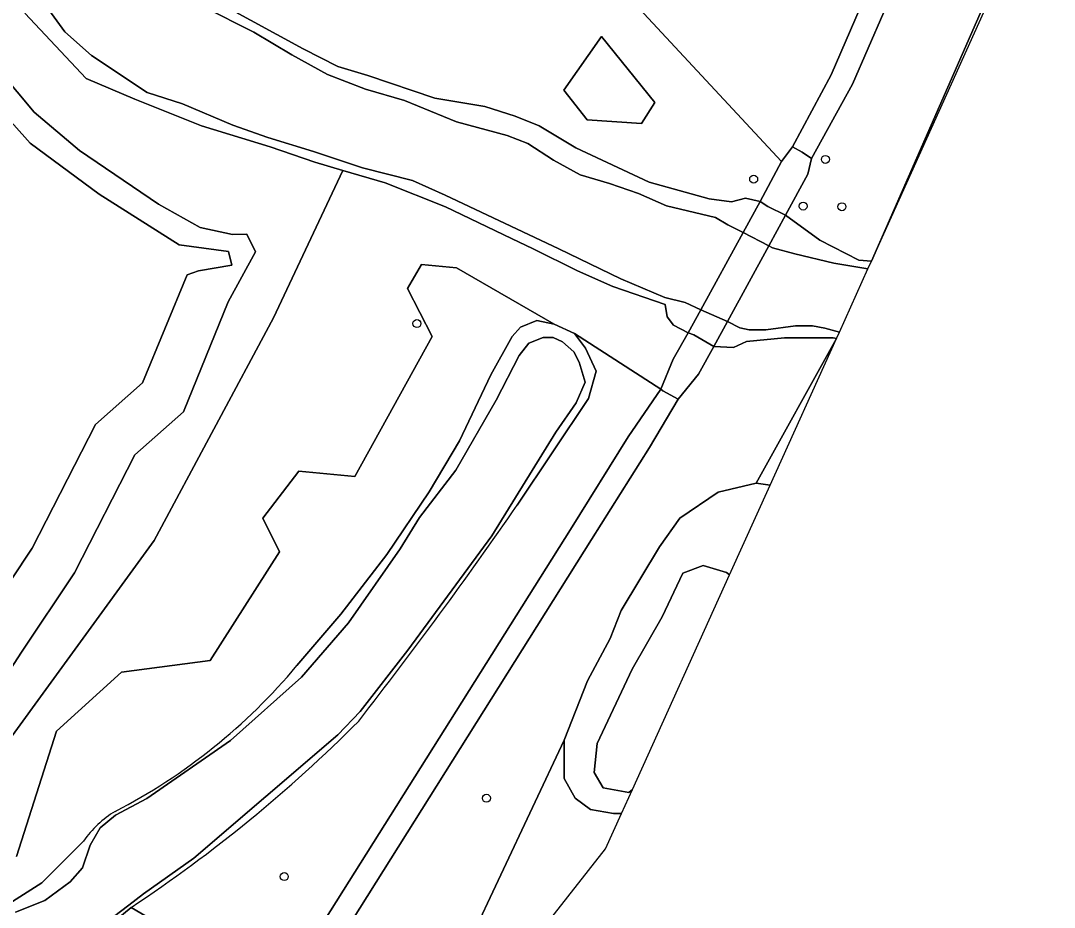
# Model space of a CAD drawing. Extents: x 159817 to 160765, y 380688 to 381638.
# Drawn here: x 160577.6 to 160704.4, y 381001.5 to 381110.3 of the extents above; entities that cross this region are included whole.
import ezdxf

# ---------------------------------------------------------------- set-up
doc = ezdxf.new("R2010")
doc.units = 0
for name, color, linetype in [('IMGEO_Boom', 7, 'Continuous'), ('IMGEO_Dek', 7, 'Continuous'), ('IMGEO_Grasland_overig', 7, 'Continuous'), ('IMGEO_Groenvoorziening', 7, 'Continuous'), ('IMGEO_Hek', 7, 'Continuous'), ('IMGEO_Loofbos', 7, 'Continuous'), ('IMGEO_Meer_plas_ven_vijver', 7, 'Continuous'), ('IMGEO_Oever', 7, 'Continuous'), ('IMGEO_Voetpad_gesloten', 7, 'Continuous'), ('IMGEO_Voetpad_open', 7, 'Continuous'), ('IMGEO_Walbescherming', 7, 'Continuous'), ('IMGEO_Waterloop', 7, 'Continuous')]:
    doc.layers.add(name, color=color, linetype=linetype)

msp = doc.modelspace()

# ---------------------------------------------------------------- linework, layer by layer
at = {"layer": 'IMGEO_Boom'}
for centre in [(160676.3, 381093.26), (160667.5, 381090.84), (160673.57, 381087.53), (160678.32, 381087.46), (160626.2, 381073.13), (160634.73, 381014.91), (160609.93, 381005.29)]:
    msp.add_circle(centre, 0.489, dxfattribs=at)
at = {"layer": 'IMGEO_Dek'}
msp.add_lwpolyline([(160669.36, 381082.66), (160671.4, 381086.41), (160669.24, 381087.5), (160668.29, 381088.12), (160666.2, 381084.3), (160661.01, 381074.82), (160659.46, 381072), (160660.15, 381071.74), (160662.62, 381070.32), (160664.3, 381073.4)], close=True, dxfattribs=at)
at = {"layer": 'IMGEO_Grasland_overig'}
for points in [[(160602.55, 381112.08), (160612.24, 381106.83), (160616.51, 381104.66), (160620.17, 381103.54), (160628.38, 381100.79), (160634.53, 381099.74), (160638.25, 381098.55), (160641.19, 381097.37), (160645.7, 381094.7), (160654.67, 381090.46), (160662.06, 381088.42), (160664.8, 381088.06), (160666.5, 381088.49), (160668.29, 381088.12), (160670.92, 381093.01), (160653.48, 381111.72)], [(160573.57, 381018.51), (160593.99, 381046.51), (160608.63, 381073.81), (160617.13, 381091.91), (160613.67, 381092.94), (160608.22, 381094.81), (160599.79, 381097.39), (160591.61, 381100.66), (160585.63, 381103.2), (160578.12, 381111.22)], [(160573.19, 381106.28), (160579.25, 381099.06), (160584.84, 381094.36), (160594.52, 381087.77), (160599.64, 381084.9), (160603.59, 381084.07), (160605.34, 381084.09), (160606.4, 381081.94), (160603.04, 381075.78), (160597.57, 381062.32), (160591.62, 381057.02), (160584.2, 381042.54), (160577.71, 381032.82), (160574.42, 381027.84)], [(160577.09, 381007.77), (160582.02, 381023.11), (160589.98, 381030.36), (160600.84, 381031.79), (160609.37, 381045.11), (160607.29, 381049.24), (160611.74, 381055.01), (160618.58, 381054.38), (160628.08, 381071.54), (160625.05, 381077.43), (160626.78, 381080.37), (160631.06, 381079.96), (160643.04, 381073.06), (160645.51, 381071.91), (160656.13, 381065.1), (160657.63, 381068.75), (160659.46, 381072), (160657.68, 381072.92), (160656.88, 381073.96), (160656.66, 381075.47), (160650.23, 381077.68), (160645.91, 381079.58), (160640.46, 381082.31), (160637.82, 381083.57), (160629.69, 381087.46), (160622.32, 381090.37), (160617.13, 381091.91), (160608.63, 381073.81), (160593.99, 381046.51), (160573.57, 381018.51)]]:
    msp.add_lwpolyline(points, dxfattribs=at)
for points in [[(160653.74, 381097.68), (160647.1, 381098.13), (160644.23, 381101.76), (160648.84, 381108.35), (160655.36, 381100.23)], [(160655.36, 381100.23), (160648.84, 381108.35), (160644.23, 381101.76), (160647.1, 381098.13), (160653.74, 381097.68)]]:
    msp.add_lwpolyline(points, close=True, dxfattribs=at)
at = {"layer": 'IMGEO_Groenvoorziening'}
msp.add_lwpolyline([(160681.95, 381080.8), (160696.11, 381112.13), (160695.85, 381112.48)], close=True, dxfattribs=at)
for points in [[(160638.5, 381050.87), (160647.24, 381063.95), (160648.19, 381067.27), (160646.89, 381070.09), (160645.51, 381071.91), (160643.04, 381073.06), (160640.92, 381073.5), (160638.92, 381072.68), (160637.89, 381071.54), (160635.26, 381066.83), (160631.43, 381058.75), (160627.69, 381052.48), (160622.53, 381044.81), (160616.87, 381037.5), (160611.49, 381031.17)], [(160576.99, 381000.92), (160580.57, 381002.34), (160583.68, 381004.63), (160585.18, 381006.37), (160586.15, 381009.15), (160587.35, 381011.28), (160589.24, 381012.84), (160593.07, 381014.86), (160603.33, 381021.99), (160612.06, 381029.74), (160617.83, 381036.4), (160624.14, 381045.51), (160626.51, 381049.32), (160630.98, 381055.13), (160635.93, 381063.73), (160638.74, 381069.22), (160639.92, 381070.71), (160641.69, 381071.41), (160642.92, 381071.41), (160644.04, 381070.88), (160645.45, 381069.68), (160646.1, 381068.41), (160646.82, 381065.93), (160645.74, 381063.41), (160643.24, 381059.8), (160635.39, 381047.08), (160625.07, 381033.07), (160619.25, 381025.55), (160616.49, 381022.68), (160598.86, 381007.57), (160592.69, 381003.17), (160590.87, 381001.79), (160587.96, 380999.58)], [(160628.73, 380989), (160644.28, 381022.04), (160647.11, 381029.3), (160649.89, 381034.5), (160651.25, 381037.92), (160655.97, 381045.74), (160658.43, 381049.24), (160663.14, 381052.45), (160667.79, 381053.56), (160677.65, 381071.3), (160677.27, 381071.36), (160671.3, 381071.36), (160666.61, 381070.94), (160665.02, 381070.21), (160662.62, 381070.32), (160660.72, 381066.9), (160658.23, 381063.84), (160654.74, 381057.94), (160647.63, 381046.66), (160618.29, 381000)], [(160585.3, 381009.65), (160580.21, 381004.54), (160575.71, 381001.66)], [(160538.29, 380984.6), (160541.92, 380983.77), (160550.14, 380982.91), (160556.16, 380982.91), (160558.73, 380983.28), (160565.86, 380985.58), (160569.12, 380987.05), (160570.33, 380987.59), (160576.1, 380990.58), (160576.6, 380990.9), (160583.71, 380995.36), (160591.17, 381001.52)]]:
    msp.add_lwpolyline(points, dxfattribs=at)
for centre, radius, start, end in [((160188.4, 381360.71), 546.44, 322.0105, 325.4569), ((160556.01, 381077.48), 72.26, 297.3455, 320.1476), ((160492.21, 381150.76), 179.07, 303.5495, 315.104), ((160596.09, 381002.01), 13.22, 121.3893, 144.6943)]:
    msp.add_arc(centre, radius, start, end, dxfattribs=at)
at = {"layer": 'IMGEO_Hek'}
for points in [[(160666.2, 381084.3), (160668.29, 381088.12)], [(160671.4, 381086.41), (160669.36, 381082.66)], [(160661.01, 381074.82), (160666.2, 381084.3)], [(160669.36, 381082.66), (160664.3, 381073.4)], [(160659.46, 381072), (160661.01, 381074.82)], [(160664.3, 381073.4), (160662.62, 381070.32)]]:
    msp.add_lwpolyline(points, dxfattribs=at)
at = {"layer": 'IMGEO_Loofbos'}
for points in [[(160668.12, 381150.91), (160659.95, 381138.48), (160653.48, 381111.72), (160670.92, 381093.01), (160672.28, 381094.8), (160676.99, 381103.63), (160684.1, 381120.1), (160685, 381122.19), (160692.51, 381140.73), (160694.61, 381146.28), (160694.4, 381148.32), (160695.41, 381151.46), (160691.04, 381150.28), (160681.71, 381149.02)], [(160681.95, 381080.8), (160695.85, 381112.48), (160696.78, 381116.46), (160698.6, 381121.75), (160699.35, 381126.53), (160701.37, 381129.13), (160703.58, 381131.4), (160704.37, 381132.64), (160691.27, 381130.26), (160685.37, 381115.77), (160679.61, 381102.51), (160674.58, 381093.36), (160674.16, 381091.44), (160671.4, 381086.41), (160675.61, 381083.35), (160680.39, 381080.89), (160681.94, 381080.78)], [(160677.65, 381071.3), (160677.65, 381071.3), (160667.79, 381053.56), (160669.51, 381053.29)], [(160638, 380994.27), (160649.34, 381008.69), (160651.31, 381013.05), (160651.31, 381013.05), (160650.3, 381013.05), (160647.5, 381013.53), (160645.6, 381014.9), (160644.28, 381017.31), (160644.28, 381022.04), (160628.73, 380989), (160631.9, 380991.75), (160635.66, 380993.61)]]:
    msp.add_lwpolyline(points, close=True, dxfattribs=at)
for points in [[(160611.49, 381031.17), (160616.87, 381037.5), (160622.53, 381044.81), (160627.69, 381052.48), (160631.43, 381058.75), (160635.26, 381066.83), (160637.89, 381071.54), (160638.92, 381072.68), (160640.92, 381073.5), (160643.04, 381073.06), (160631.06, 381079.96), (160626.78, 381080.37), (160625.05, 381077.43), (160628.08, 381071.54), (160618.58, 381054.38), (160611.74, 381055.01), (160607.29, 381049.24), (160609.37, 381045.11), (160600.84, 381031.79), (160589.98, 381030.36), (160582.02, 381023.11), (160577.09, 381007.77)], [(160591.17, 381001.52), (160609.42, 380990.8), (160614.9, 381000), (160645.03, 381047.86), (160652.11, 381059.23), (160656.13, 381065.1), (160645.51, 381071.91), (160646.89, 381070.09), (160648.19, 381067.27), (160647.24, 381063.95), (160638.5, 381050.87)], [(160575.71, 381001.66), (160580.21, 381004.54), (160585.3, 381009.65)], [(160609.42, 380990.8), (160591.17, 381001.52), (160583.71, 380995.36), (160576.6, 380990.9), (160575.41, 380986.22), (160573.82, 380977.85), (160568.94, 380948.24)]]:
    msp.add_lwpolyline(points, dxfattribs=at)
for centre, radius, start, end in [((160188.4, 381360.71), 546.44, 322.0105, 325.4569), ((160556.01, 381077.48), 72.26, 297.3455, 320.1476), ((160492.21, 381150.76), 179.07, 303.5495, 315.104), ((160596.09, 381002.01), 13.22, 121.3893, 144.6943)]:
    msp.add_arc(centre, radius, start, end, dxfattribs=at)
at = {"layer": 'IMGEO_Meer_plas_ven_vijver'}
msp.add_lwpolyline([(160568.92, 381030.4), (160579.01, 381045.58), (160586.79, 381060.75), (160592.54, 381065.87), (160598.02, 381079.11), (160599.4, 381079.61), (160603.52, 381080.28), (160603.08, 381081.97), (160597.04, 381082.79), (160587.24, 381088.98), (160578.76, 381095.24), (160572.71, 381102.02)], dxfattribs=at)
msp.add_lwpolyline([(160664.54, 381042.31), (160664.17, 381042.6), (160661.29, 381043.45), (160658.82, 381042.52), (160656.28, 381037.17), (160652.62, 381030.72), (160648.29, 381021.63), (160647.95, 381018.06), (160649.06, 381016.19), (160652.2, 381015.6), (160652.63, 381015.96)], close=True, dxfattribs=at)
at = {"layer": 'IMGEO_Oever'}
for points in [[(160678.01, 381072.09), (160676.24, 381072.55), (160674.71, 381072.84), (160672.63, 381072.84), (160668.98, 381072.37), (160666.96, 381072.37), (160665.8, 381072.62), (160664.3, 381073.4), (160661.01, 381074.82), (160659.11, 381075.71), (160656.62, 381076.32), (160651.19, 381078.61), (160643.6, 381082.31), (160629.67, 381088.89), (160625.65, 381090.67), (160619.52, 381092.22), (160613.52, 381094.22), (160607.94, 381095.96), (160603.63, 381097.45), (160597.47, 381100.08), (160593.13, 381101.46), (160586.28, 381105.99), (160583.02, 381108.9), (160577.79, 381116.13)], [(160600.04, 381111.99), (160606.19, 381108.89), (160610.86, 381106.07), (160615.25, 381103.69), (160619.91, 381101.89), (160624.7, 381100.49), (160631.05, 381097.86), (160637.27, 381096.18), (160639.82, 381095.23), (160642.95, 381093.16), (160646.24, 381091.37), (160649.84, 381090.31), (160653.39, 381089.08), (160656.81, 381087.56), (160662.81, 381086.12), (160664.32, 381085.22), (160666.2, 381084.3), (160669.36, 381082.66), (160669.83, 381082.41), (160672.54, 381081.67), (160677.35, 381080.54), (160681.52, 381079.85), (160681.52, 381079.85), (160681.94, 381080.78), (160680.39, 381080.89), (160675.61, 381083.35), (160671.4, 381086.41), (160669.24, 381087.5), (160668.29, 381088.12), (160666.5, 381088.49), (160664.8, 381088.06), (160662.06, 381088.42), (160654.67, 381090.46), (160645.7, 381094.7), (160641.19, 381097.37), (160638.25, 381098.55), (160634.53, 381099.74), (160628.38, 381100.79), (160620.17, 381103.54), (160616.51, 381104.66), (160612.24, 381106.83), (160602.55, 381112.08)], [(160578.12, 381111.22), (160585.63, 381103.2), (160591.61, 381100.66), (160599.79, 381097.39), (160608.22, 381094.81), (160613.67, 381092.94), (160617.13, 381091.91), (160622.32, 381090.37), (160629.69, 381087.46), (160637.82, 381083.57), (160640.46, 381082.31), (160645.91, 381079.58), (160650.23, 381077.68), (160656.66, 381075.47), (160656.88, 381073.96), (160657.68, 381072.92), (160659.46, 381072), (160660.15, 381071.74), (160662.62, 381070.32), (160665.02, 381070.21), (160666.61, 381070.94), (160671.3, 381071.36), (160677.27, 381071.36), (160677.65, 381071.3), (160677.65, 381071.3), (160678.01, 381072.09)], [(160574.42, 381027.84), (160577.71, 381032.82), (160584.2, 381042.54), (160591.62, 381057.02), (160597.57, 381062.32), (160603.04, 381075.78), (160606.4, 381081.94), (160605.34, 381084.09), (160603.59, 381084.07), (160599.64, 381084.9), (160594.52, 381087.77), (160584.84, 381094.36), (160579.25, 381099.06), (160573.19, 381106.28)], [(160572.71, 381102.02), (160578.76, 381095.24), (160587.24, 381088.98), (160597.04, 381082.79), (160603.08, 381081.97), (160603.52, 381080.28), (160599.4, 381079.61), (160598.02, 381079.11), (160592.54, 381065.87), (160586.79, 381060.75), (160579.01, 381045.58), (160568.92, 381030.4)]]:
    msp.add_lwpolyline(points, dxfattribs=at)
msp.add_lwpolyline([(160651.31, 381013.05), (160652.63, 381015.96), (160652.2, 381015.6), (160649.06, 381016.19), (160647.95, 381018.06), (160648.29, 381021.63), (160652.62, 381030.72), (160656.28, 381037.17), (160658.82, 381042.52), (160661.29, 381043.45), (160664.17, 381042.6), (160664.54, 381042.31), (160669.51, 381053.29), (160667.79, 381053.56), (160663.14, 381052.45), (160658.43, 381049.24), (160655.97, 381045.74), (160651.25, 381037.92), (160649.89, 381034.5), (160647.11, 381029.3), (160644.28, 381022.04), (160644.28, 381017.31), (160645.6, 381014.9), (160647.5, 381013.53), (160650.3, 381013.05), (160651.31, 381013.05)], close=True, dxfattribs=at)
at = {"layer": 'IMGEO_Voetpad_gesloten'}
msp.add_lwpolyline([(160694.96, 381139.81), (160692.51, 381140.73), (160685, 381122.19), (160684.1, 381120.1), (160676.99, 381103.63), (160672.28, 381094.8), (160673.44, 381094.15), (160674.58, 381093.36), (160679.61, 381102.51), (160685.37, 381115.77), (160691.27, 381130.26)], close=True, dxfattribs=at)
msp.add_lwpolyline([(160590.04, 380951.21), (160594.44, 380959.34), (160598.04, 380965.47), (160613.85, 380992.37), (160615.51, 380995.2), (160618.29, 381000), (160647.63, 381046.66), (160654.74, 381057.94), (160658.23, 381063.84), (160656.38, 381064.88), (160656.13, 381065.1), (160652.11, 381059.23), (160645.03, 381047.86), (160614.9, 381000), (160609.42, 380990.8), (160591.38, 380960.68), (160587.08, 380954.04)], dxfattribs=at)
at = {"layer": 'IMGEO_Voetpad_open'}
for points in [[(160671.4, 381086.41), (160674.16, 381091.44), (160674.58, 381093.36), (160673.44, 381094.15), (160672.28, 381094.8), (160670.92, 381093.01), (160668.29, 381088.12), (160669.24, 381087.5)], [(160669.36, 381082.66), (160671.4, 381086.41), (160669.24, 381087.5), (160668.29, 381088.12), (160666.2, 381084.3), (160661.01, 381074.82), (160659.46, 381072), (160660.15, 381071.74), (160662.62, 381070.32), (160664.3, 381073.4)], [(160659.46, 381072), (160657.63, 381068.75), (160656.13, 381065.1), (160656.38, 381064.88), (160658.23, 381063.84), (160660.72, 381066.9), (160662.62, 381070.32), (160660.15, 381071.74)]]:
    msp.add_lwpolyline(points, close=True, dxfattribs=at)
at = {"layer": 'IMGEO_Walbescherming'}
for points in [[(160672.54, 381081.67), (160669.83, 381082.41), (160669.36, 381082.66), (160666.2, 381084.3), (160664.32, 381085.22), (160662.81, 381086.12)], [(160665.8, 381072.62), (160664.3, 381073.4), (160661.01, 381074.82), (160659.11, 381075.71), (160656.62, 381076.32)]]:
    msp.add_lwpolyline(points, dxfattribs=at)
at = {"layer": 'IMGEO_Waterloop'}
for points in [[(160577.79, 381116.13), (160583.02, 381108.9), (160586.28, 381105.99), (160593.13, 381101.46), (160597.47, 381100.08), (160603.63, 381097.45), (160607.94, 381095.96), (160613.52, 381094.22), (160619.52, 381092.22), (160625.65, 381090.67), (160629.67, 381088.89), (160643.6, 381082.31), (160651.19, 381078.61), (160656.62, 381076.32), (160659.11, 381075.71), (160661.01, 381074.82), (160664.3, 381073.4), (160665.8, 381072.62), (160666.96, 381072.37), (160668.98, 381072.37), (160672.63, 381072.84), (160674.71, 381072.84), (160676.24, 381072.55), (160678.01, 381072.09)], [(160678.01, 381072.09), (160681.52, 381079.85), (160681.52, 381079.85), (160677.35, 381080.54), (160672.54, 381081.67), (160669.83, 381082.41), (160669.36, 381082.66), (160666.2, 381084.3), (160664.32, 381085.22), (160662.81, 381086.12), (160656.81, 381087.56), (160653.39, 381089.08), (160649.84, 381090.31), (160646.24, 381091.37), (160642.95, 381093.16), (160639.82, 381095.23), (160637.27, 381096.18), (160631.05, 381097.86), (160624.7, 381100.49), (160619.91, 381101.89), (160615.25, 381103.69), (160610.86, 381106.07), (160606.19, 381108.89), (160600.04, 381111.99)], [(160587.96, 380999.58), (160590.87, 381001.79), (160592.69, 381003.17), (160598.86, 381007.57), (160616.49, 381022.68), (160619.25, 381025.55), (160625.07, 381033.07), (160635.39, 381047.08), (160643.24, 381059.8), (160645.74, 381063.41), (160646.82, 381065.93), (160646.1, 381068.41), (160645.45, 381069.68), (160644.04, 381070.88), (160642.92, 381071.41), (160641.69, 381071.41), (160639.92, 381070.71), (160638.74, 381069.22), (160635.93, 381063.73), (160630.98, 381055.13), (160626.51, 381049.32), (160624.14, 381045.51), (160617.83, 381036.4), (160612.06, 381029.74), (160603.33, 381021.99), (160593.07, 381014.86), (160589.24, 381012.84), (160587.35, 381011.28), (160586.15, 381009.15), (160585.18, 381006.37), (160583.68, 381004.63), (160580.57, 381002.34), (160576.99, 381000.92)]]:
    msp.add_lwpolyline(points, dxfattribs=at)

doc.saveas('drawing.dxf')
